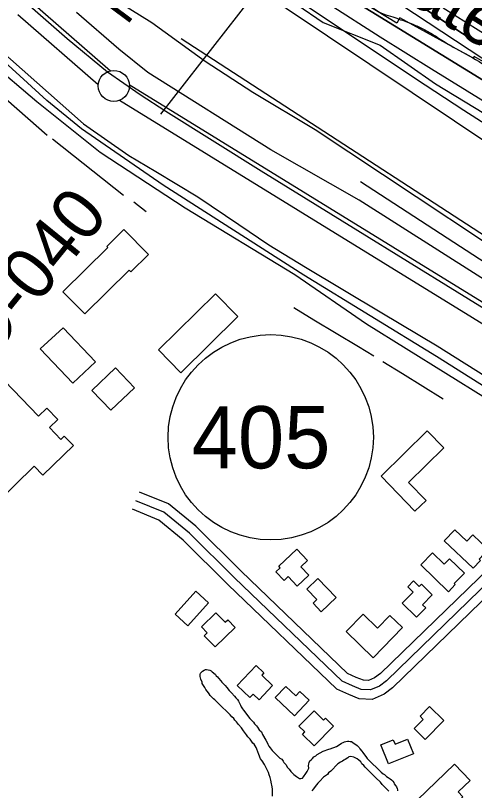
# Model space of a CAD drawing. Extents: x 3297772 to 3335630, y 634068 to 659439.
# Drawn here: x 3315700 to 3316438, y 646738 to 647984 of the extents above; entities that cross this region are included whole.
import ezdxf

# ---------------------------------------------------------------- set-up
doc = ezdxf.new("R2010")
doc.units = 0
for name, color, linetype in [('V-BLDG-OTLN', 7, 'Continuous'), ('V-FLOD-BASE', 7, 'Continuous'), ('V-LEVE-TOET', 7, 'Continuous'), ('V-RIVR-EDGE', 7, 'Continuous'), ('V-RIVR-IDEN', 7, 'Continuous'), ('V-RIVR-RANG', 7, 'Continuous'), ('V-RIVR-RANG-IDEN', 7, 'Continuous'), ('V-ROAD-CNTR', 7, 'Continuous'), ('V-ROAD-IDEN', 7, 'Continuous'), ('V-RRAP-RVMT', 7, 'Continuous'), ('V-SITE-VEGE', 7, 'Continuous'), ('V-SURV-LINE', 7, 'Continuous'), ('V-TOPO-DPTH', 7, 'Continuous'), ('V-TOPO-MAJR', 7, 'Continuous'), ('V-TOPO-MINR', 7, 'Continuous'), ('V-TOPO-SHOR', 7, 'Continuous'), ('V-TOPO-WATR', 7, 'Continuous')]:
    doc.layers.add(name, color=color, linetype=linetype)

msp = doc.modelspace()

# ---------------------------------------------------------------- linework, layer by layer
at = {"layer": 'V-BLDG-OTLN'}
for points in [[(3315776.6, 647539.9), (3315849, 647610.9), (3315847, 647612.9), (3315874.6, 647640), (3315914.2, 647599.7), (3315886.1, 647572.1), (3315883.4, 647574.8), (3315811.6, 647504.3)], [(3316058, 647500.1), (3315966.2, 647409.8), (3315930.1, 647446.5), (3316021.9, 647536.8)], [(3315777, 647481.8), (3315828.9, 647427.5), (3315792.8, 647393), (3315740.2, 647448)], [(3315655.4, 647424.9), (3315737.6, 647340), (3315751, 647352.8), (3315768.5, 647334.7), (3315754.9, 647321.5), (3315773.3, 647302.5), (3315778.9, 647308), (3315793.6, 647292.9), (3315744.3, 647245.3), (3315730.6, 647259.5), (3315667.5, 647198.5), (3315631.9, 647235.3), (3315627.3, 647230.9), (3315578.1, 647281.9), (3315583.6, 647287.2), (3315548, 647324)], [(3315823.1, 647381.4), (3315861.3, 647417.6), (3315891.7, 647385.6), (3315853.5, 647349.4)], [(3316288.3, 647243.7), (3316362.3, 647316.3), (3316389, 647289.1), (3316332.2, 647233.4), (3316360.6, 647204.5), (3316342.7, 647187)], [(3316436.5, 647095.5), (3316389.7, 647139.5), (3316406.7, 647157.5), (3316426.3, 647139), (3316435.8, 647149.1), (3316460.6, 647125.8), (3316445.9, 647110.2), (3316448.3, 647108)], [(3316152.6, 647126), (3316169.7, 647107.8), (3316159.3, 647098), (3316171.9, 647084.5), (3316153.1, 647066.9), (3316138.9, 647082), (3316132.2, 647075.8), (3316119.1, 647089.7), (3316126.2, 647096.4), (3316123.8, 647099)], [(3316396.5, 647057.8), (3316351.9, 647100.7), (3316370.8, 647120.3), (3316389.9, 647101.9), (3316398.4, 647110.7), (3316422.3, 647087.7), (3316406, 647070.8), (3316407.6, 647069.3)], [(3316186.5, 647079.1), (3316215.8, 647048.5), (3316191.9, 647025.6), (3316178.9, 647039.2), (3316185, 647045), (3316168.6, 647062)], [(3316322.2, 647039.2), (3316339.8, 647057), (3316331, 647065.6), (3316340.5, 647075.2), (3316349.4, 647066.4), (3316353, 647070.1), (3316370.6, 647052.7), (3316355, 647036.9), (3316360.2, 647031.8), (3316345.2, 647016.6)], [(3315957, 647021.8), (3315990.3, 647058.4), (3316010.9, 647039.7), (3315977.5, 647003.1)], [(3316053.4, 647000.4), (3316021.4, 646969), (3316003.8, 646987), (3316008.7, 646991.8), (3315999.6, 647001.1), (3316022.7, 647023.9), (3316037.7, 647008.6), (3316041.6, 647012.4)], [(3316322.5, 647000.1), (3316275.4, 646951.6), (3316232, 646993.8), (3316259.3, 647021.9), (3316282.5, 646999.3), (3316302.4, 647019.7)], [(3316056.8, 646907.2), (3316087.4, 646939), (3316099.8, 646927.1), (3316096.4, 646923.6), (3316113.8, 646906.8), (3316092.1, 646884.2), (3316082.7, 646893.3), (3316077.2, 646887.6)], [(3316149, 646858.4), (3316117.9, 646887.6), (3316134.9, 646905.6), (3316151.2, 646890.2), (3316157.8, 646897.1), (3316172.5, 646883.3)], [(3316389, 646850.6), (3316359.1, 646820.3), (3316341.5, 646837.7), (3316356.1, 646852.5), (3316350.9, 646857.6), (3316366.2, 646873.2)], [(3316211.8, 646841.8), (3316180.5, 646810), (3316161.8, 646828.4), (3316165.6, 646832.3), (3316156.2, 646841.5), (3316180.6, 646866.3), (3316195.9, 646851.2), (3316199, 646854.3)], [(3316340.2, 646797.3), (3316300.1, 646781.1), (3316287.7, 646811.7), (3316307.7, 646819.8), (3316310.7, 646812.4), (3316330.8, 646820.5)], [(3316347, 646723.2), (3316406.5, 646780.5), (3316431.4, 646754.5), (3316412.2, 646736), (3316419.9, 646728), (3316396, 646705.1), (3316378.2, 646723.7), (3316362.2, 646708.3), (3316359.6, 646711.1), (3316352.6, 646704.4), (3316344.2, 646713.1), (3316350.7, 646719.4)]]:
    msp.add_lwpolyline(points, close=True, dxfattribs=at)
at = {"layer": 'V-FLOD-BASE'}
for points in [[(3315848.4, 647893.2), (3315783.3, 647946.5), (3315636.4, 648075.3)], [(3319091.5, 646194.7), (3318836.5, 646282.1), (3318587.9, 646363.3), (3318361.4, 646441.5), (3318335.2, 646452.4), (3318287.7, 646473.4), (3318175.9, 646530.3), (3317895.2, 646676.8), (3317600.2, 646832), (3317333.8, 646972.3), (3317266.4, 647011.3), (3317197.4, 647051.9), (3316995, 647177.6), (3316771.3, 647315.1), (3316490.4, 647490.1), (3316250.8, 647637.7), (3316095.2, 647733.8), (3315942.1, 647829.9), (3315900.8, 647856.4), (3315848.4, 647893.2)]]:
    msp.add_lwpolyline(points, dxfattribs=at)
at = {"layer": 'V-LEVE-TOET'}
for points in [[(3317804.7, 646765.2), (3317715.1, 646817.5), (3317663.5, 646844), (3317457.4, 646953.9), (3317365.4, 647003.8), (3317245.6, 647072.5), (3317127.4, 647141.2), (3317025.8, 647204.4), (3316923.4, 647273.2), (3316787.8, 647356), (3316506.1, 647526.2), (3316253, 647687.2), (3316111, 647768.4), (3315913.4, 647892.6), (3315866.5, 647930.2), (3315798.2, 647988.9)], [(3315635.4, 647963.6), (3315809.5, 647810), (3315882.5, 647759.1), (3315926.2, 647733.4), (3315993.6, 647692.8), (3316059.5, 647648.2), (3316107.9, 647615.4), (3316166.6, 647579.4), (3316289.6, 647506), (3316378.5, 647453), (3316469.7, 647395.9)]]:
    msp.add_lwpolyline(points, dxfattribs=at)
at = {"layer": 'V-RIVR-EDGE'}
msp.add_spline([(3314762, 649274.1), (3314790.4, 649247.4), (3314813.8, 649224.7), (3314842.2, 649196.8), (3314862.2, 649176.3), (3314886.7, 649152.1), (3314900.2, 649138.2), (3314917.7, 649122.8), (3314932.6, 649107.7), (3314956.3, 649080.3), (3314980, 649058.3), (3315004.5, 649036.7), (3315016.5, 649023.5), (3315034, 649001.5), (3315053.7, 648981.3), (3315075.9, 648956.4), (3315089, 648943.6), (3315090.5, 648939.2), (3315095.2, 648931.5), (3315116, 648911.7), (3315165.6, 648868.8), (3315188.6, 648851.6), (3315212.7, 648837.3), (3315236.1, 648818.9), (3315259, 648798.8), (3315272.2, 648788.2), (3315289, 648777.9), (3315298.5, 648775.3), (3315308.3, 648771.2), (3315320.4, 648764.6), (3315332, 648756.2), (3315345.5, 648749.2), (3315366, 648738.6), (3315396.3, 648721.7), (3315420, 648711), (3315449.6, 648697.4), (3315476.3, 648687.1), (3315490.9, 648684.9), (3315496.7, 648684.1), (3315504, 648679.4), (3315514.6, 648672), (3315516.8, 648666.9), (3315520.8, 648653.4), (3315527, 648639.8), (3315536.8, 648627), (3315543, 648621.5), (3315546.6, 648621.1), (3315552.5, 648618.6), (3315560.1, 648612.7), (3315568.5, 648604.6), (3315578, 648595.8), (3315593, 648584.8), (3315611.6, 648575.7), (3315624.4, 648570.1), (3315635, 648566.8), (3315640.8, 648563.5), (3315648.5, 648562.4), (3315656.2, 648563.1), (3315662.4, 648563.8), (3315671.1, 648560.9), (3315676.3, 648556.1), (3315679.2, 648552.8), (3315684.3, 648552.1), (3315687.9, 648551), (3315695.9, 648534.9), (3315725.4, 648474.9), (3315731.9, 648461.3), (3315736.7, 648455.8), (3315746.5, 648446.7), (3315756.7, 648438.2), (3315765.5, 648425.8), (3315772.8, 648408.9), (3315789.5, 648388.1), (3315803.7, 648364.6), (3315814.3, 648346.7), (3315830, 648328.4), (3315850.7, 648307.5), (3315869.7, 648285.5), (3315901.8, 648253.6), (3315937.5, 648219.5), (3315960.5, 648195.4), (3315980.9, 648175.6), (3315989.3, 648173.4), (3316000.6, 648165.3), (3316008.7, 648158.3), (3316031.6, 648140.7), (3316054.6, 648124.2), (3316085.3, 648105.5), (3316118.5, 648083.1), (3316140, 648068.8), (3316157.2, 648061.8), (3316170.3, 648056.7), (3316187.1, 648044.9), (3316195.5, 648041.2), (3316205.4, 648037.9), (3316215.2, 648033.2), (3316238.6, 648020.7), (3316243.7, 648016.6), (3316255, 648007.5), (3316268.9, 648000.1), (3316287.9, 647988.4), (3316303.6, 647982.9), (3316316.7, 647978.4), (3316339.4, 647970), (3316356.2, 647962.3), (3316375.5, 647951.2), (3316396.3, 647938), (3316428.4, 647920.4), (3316474.1, 647891.4), (3316489.4, 647882.2), (3316507.7, 647873.4), (3316517.5, 647867.9), (3316538, 647856.9), (3316563.5, 647842.9), (3316578.8, 647832.3), (3316609.5, 647815), (3316632.9, 647802.2), (3316646.7, 647790.8), (3316669.3, 647772.5), (3316682.1, 647762.2), (3316696.3, 647755.2), (3316758.8, 647713.8), (3316797.8, 647691), (3316819.7, 647676.7), (3316836.9, 647665.7), (3316865, 647650.6), (3316895.6, 647634.1), (3316912.4, 647623.1), (3316940.9, 647606.6), (3316996.7, 647574.7), (3317044.6, 647546.8), (3317079.2, 647525.1), (3317111.4, 647506.4), (3317148.2, 647484.7), (3317188.4, 647460.9), (3317213.9, 647442.2), (3317231.4, 647430.4), (3317255.2, 647416.8), (3317274.1, 647402.2), (3317293.1, 647391.1), (3317310.3, 647384.5), (3317333.7, 647373.5), (3317372.7, 647350.4), (3317404.1, 647330.9), (3317491, 647282.8), (3317527.8, 647261.5), (3317547.2, 647249.8), (3317572.4, 647235.8), (3317600.9, 647222.6), (3317629, 647207.9), (3317656.7, 647189.9), (3317738.1, 647140.4), (3317755.3, 647133.4), (3317770.2, 647129.3), (3317784.9, 647122.7), (3317817, 647104.7), (3317840.7, 647094.8), (3317860.1, 647086.3), (3317887.4, 647070.9), (3317915.2, 647055.5), (3317952.1, 647039.7), (3317972.9, 647031.6), (3318008.3, 647014.3), (3318036.8, 647000.4), (3318074.4, 646981.6), (3318112.3, 646961.1), (3318142.6, 646943.4), (3318179.2, 646929.1), (3318205.1, 646919.9), (3318226.3, 646909.6), (3318257.7, 646892.3), (3318275.6, 646883.5), (3318288.3, 646879.5), (3318295.7, 646878.7), (3318317.2, 646868.8), (3318334.3, 646857.1), (3318347.8, 646845.7), (3318357.3, 646839.5), (3318416.5, 646806.4), (3318459.2, 646781.4), (3318477.1, 646771.9), (3318503, 646757.2), (3318530, 646743.3), (3318562.1, 646728.6), (3318605.9, 646708.7), (3318643.9, 646694.4), (3318672.8, 646684.1), (3318690, 646679.6), (3318709, 646676.3), (3318727.2, 646668.6), (3318755, 646656.8), (3318823.6, 646624.5), (3318845.9, 646613.1), (3318855.7, 646607.9), (3318871.1, 646596.6), (3318891.9, 646586.3), (3318910.5, 646578.6), (3318938.6, 646566.8), (3318967.1, 646557.6), (3318997.8, 646547.6), (3319022.3, 646539.2), (3319054.4, 646528.1), (3319074.8, 646519.7), (3319089.5, 646516.3), (3319112.5, 646508.2), (3319131.8, 646500.1), (3319166.9, 646486.5), (3319188.4, 646478.8), (3319196.5, 646478.4), (3319208.5, 646474.7), (3319216.2, 646471.4), (3319227.9, 646467), (3319244, 646462.2), (3319256.7, 646456.3), (3319262.2, 646449.7), (3319272.4, 646444.6), (3319289.2, 646438.3), (3319307.1, 646430.3), (3319322.1, 646420.7), (3319337.4, 646409), (3319358.2, 646395), (3319379, 646382.6), (3319389.6, 646380), (3319400.6, 646376.3), (3319407.5, 646370.4), (3319419.9, 646362.7), (3319436.3, 646355), (3319463.4, 646344), (3319503.5, 646327.8), (3319544.4, 646316.7), (3319579.5, 646307.1), (3319606.2, 646299.4), (3319635, 646290.9), (3319681.4, 646280.9), (3319730.8, 646269.5), (3319772.8, 646260.6), (3319801.3, 646254.7), (3319808.9, 646254.6), (3319821.7, 646251.3), (3319836.3, 646248), (3319851, 646245.8), (3319868.1, 646245.4), (3319890.8, 646242.4), (3319906.9, 646238), (3319922.2, 646232.1), (3319931, 646230.9), (3319937.9, 646232), (3319943.8, 646231.3), (3319960.6, 646225), (3319978.8, 646220.6), (3319994.5, 646217.6), (3320020.1, 646210.6), (3320049.7, 646202.5), (3320078.2, 646196.6), (3320106.7, 646192.1), (3320126.8, 646188.1), (3320144.3, 646184), (3320163, 646178.1), (3320179.8, 646173.7), (3320196.6, 646173.3), (3320205.4, 646171.4), (3320223.3, 646166.6), (3320274.8, 646148.9), (3320298.9, 646141.2), (3320341.6, 646127.2), (3320376.3, 646115.8), (3320397.5, 646108.1), (3320422.7, 646098.5), (3320445, 646088.6), (3320487.3, 646068.4), (3320514, 646053.7), (3320559.9, 646025.8), (3320596.1, 646001.2), (3320629.6, 645979.6), (3320649.7, 645963.8), (3320673.1, 645949.8), (3320682.9, 645941.8), (3320711, 645921.2)], degree=3, dxfattribs=at)
at = {"layer": 'V-RIVR-RANG'}
msp.add_line((3315934, 647825.5), (3316603.6, 648684.3), dxfattribs=at)
at = {"layer": 'V-ROAD-CNTR'}
for points in [[(3315544.8, 648003.3), (3315608.3, 647953), (3315734.9, 647845.9), (3315836.4, 647764.3), (3315973.1, 647675), (3316149.8, 647567.5), (3316264.9, 647488.5), (3316456.1, 647369.2), (3316596.9, 647283), (3316686.8, 647228.4), (3316782, 647170.4), (3317011.4, 647023.7)], [(3316636.6, 647258.9), (3316597.5, 647206.4), (3316296.9, 646914.7), (3316285.5, 646906.1), (3316271, 646899.8), (3316256.4, 646900.4), (3316242.2, 646906.3), (3316225.5, 646913.8), (3316052.5, 647079.8), (3315980.1, 647151.9), (3315938.8, 647185.9), (3315894, 647204.1)], [(3316624.6, 647267.8), (3316586.2, 647216.4), (3316287.2, 646926.1), (3316277.9, 646919.2), (3316268.2, 646915), (3316259.7, 646915.3), (3316248.1, 646920.1), (3316234.1, 646926.5), (3316063, 647090.6), (3315990.2, 647163.1), (3315946.6, 647199), (3315899.7, 647218)], [(3316648.7, 647249.9), (3316608.9, 647196.5), (3316306.7, 646903.2), (3316293.1, 646893.1), (3316273.8, 646884.7), (3316253.1, 646885.6), (3316236.2, 646892.6), (3316217, 646901.2), (3316042, 647069.1), (3315970.1, 647140.8), (3315931.1, 647172.9), (3315888.4, 647190.2)]]:
    msp.add_lwpolyline(points, dxfattribs=at)
at = {"layer": 'V-ROAD-IDEN'}
msp.add_circle((3316110.8, 647306), 165, dxfattribs=at)
at = {"layer": 'V-RRAP-RVMT'}
for p, q in [((3316313.4, 647971.8), (3316196.9, 648043.2)), ((3316318.6, 647980.2), (3316313.4, 647971.8)), ((3316436.2, 647915.5), (3316318.6, 647980.2)), ((3316437.9, 647918.3), (3316436.2, 647915.5)), ((3316662.3, 647789.2), (3316437.9, 647918.3))]:
    msp.add_line(p, q, dxfattribs=at)
at = {"layer": 'V-SITE-VEGE'}
for points in [[(3316613.5, 647514.3), (3316182, 647800.5), (3316081.9, 647860.2), (3316005.6, 647910.3), (3315919.8, 647972.3), (3315793.4, 648051), (3315743.4, 648122.5), (3315619.4, 648227.5), (3315524.1, 648311), (3315507.4, 648346.7), (3315509.7, 648358.7), (3315516.9, 648370.6), (3315519.3, 648370.6), (3315533.6, 648375.4), (3315559.8, 648373), (3315586, 648363.4), (3315602.7, 648358.7), (3315619.4, 648387.3), (3315658.6, 648391.5), (3315664.2, 648387.3), (3315677.8, 648384.5)], [(3316068, 648060.1), (3316195.1, 647973.1), (3316287, 647936.3), (3316375.7, 647874.4), (3316516.1, 647789.1), (3316658.3, 647687.1), (3316815.4, 647610.2), (3317021.1, 647496.4), (3317174.9, 647389.4), (3317206.7, 647379.3), (3317253.5, 647382.7), (3317293.7, 647379.3), (3317363.9, 647345.9), (3317394, 647324.1), (3317486, 647260.6), (3317584.6, 647205.4), (3317688.3, 647150.2), (3317818.7, 647081.6)], [(3316012, 646893.7), (3316010.5, 646895.2), (3316006.4, 646900.8), (3316004.9, 646903.8), (3316000.8, 646910.4), (3316000.7, 646912.4), (3315998.2, 646917.4), (3315997.1, 646921.5), (3315997.1, 646924.5), (3315998.1, 646926.6), (3315999.6, 646928.6), (3316001.1, 646930.2), (3316003.7, 646931.7), (3316005.7, 646932.7), (3316007.7, 646932.7), (3316012.8, 646931.8), (3316014.8, 646930.8), (3316016.4, 646929.2), (3316018.9, 646927.2), (3316022, 646924.7), (3316023, 646922.7), (3316025.1, 646920.7), (3316026.6, 646918.7), (3316030.7, 646914.6), (3316032.2, 646912.6), (3316035.3, 646909.1), (3316037.3, 646907.1), (3316040.4, 646903.5), (3316044, 646899), (3316047.6, 646895), (3316052.7, 646889.9), (3316054.7, 646887.4), (3316057.3, 646884.4), (3316058.8, 646881.8), (3316060.4, 646878.8), (3316062.4, 646875.3), (3316063.5, 646872.7), (3316065.5, 646869.7), (3316067.1, 646867.2), (3316072.2, 646860.1), (3316075.2, 646856.6), (3316077.3, 646854), (3316079.3, 646852), (3316081.4, 646849.5), (3316082.9, 646848), (3316084.5, 646845.5), (3316088, 646841.9), (3316089.6, 646839.9), (3316092.1, 646835.9), (3316095.7, 646832.4), (3316097.8, 646828.3), (3316102.9, 646819.2), (3316105, 646815.2), (3316106, 646812.6), (3316107.6, 646809.6), (3316110.1, 646806.6), (3316113.2, 646802.5), (3316125.5, 646790.4), (3316128.5, 646788.4), (3316130.6, 646785.4), (3316131.6, 646783.4), (3316135.2, 646779.8), (3316137.7, 646775.3), (3316140.3, 646772.3), (3316142.9, 646768.7), (3316148, 646763.7), (3316152.1, 646760.7), (3316157.2, 646757.7), (3316159.2, 646757.2), (3316161.7, 646758.2), (3316163.7, 646760.2), (3316167.3, 646765.3), (3316169.3, 646768.9), (3316171.8, 646774), (3316171.7, 646777.6), (3316172.2, 646781.1), (3316172.7, 646783.2), (3316173.7, 646785.7), (3316175.7, 646787.7), (3316178.2, 646789.8), (3316180.3, 646792.3), (3316183.3, 646793.9), (3316185.3, 646795.9), (3316194.9, 646801.6), (3316204, 646804.7), (3316206.1, 646805.2), (3316216.7, 646808.8)], [(3316113.7, 646728.9), (3316113.6, 646741.1), (3316112.6, 646746.7), (3316112, 646748.7), (3316111, 646754.8), (3316109.9, 646758.9), (3316108.4, 646763.4), (3316107.3, 646767), (3316104.8, 646771.5), (3316103.2, 646774.5), (3316100.7, 646780.1), (3316097.1, 646785.7), (3316094.5, 646789.2), (3316091.9, 646795.8), (3316088.3, 646804.4), (3316087.3, 646807.4), (3316084.2, 646812.5), (3316082.1, 646814.5), (3316079.6, 646817.5), (3316077.5, 646820.6), (3316073.9, 646824.6), (3316071.9, 646827.6), (3316066.8, 646834.2), (3316063.7, 646838.7), (3316059.1, 646844.3), (3316055.5, 646848.8), (3316052.9, 646851.3), (3316051.4, 646853.9), (3316048.3, 646856.4), (3316045.8, 646859.9), (3316038.6, 646867), (3316034, 646871), (3316031.5, 646873), (3316022.3, 646882.1), (3316020.7, 646884.1), (3316018.7, 646885.6), (3316013.6, 646890.7), (3316012, 646893.7)], [(3316216.7, 646808.8), (3316220.7, 646811.4), (3316224.8, 646814.5), (3316227.3, 646815.5), (3316229.3, 646816.5), (3316231.4, 646817.1), (3316234.4, 646817.6), (3316236.4, 646817.6), (3316238.5, 646817.1), (3316240.5, 646817.1), (3316243, 646815.6), (3316249.7, 646810.6), (3316253.2, 646807.1), (3316254.3, 646805), (3316257.3, 646801.5), (3316258.9, 646799), (3316261.5, 646795.5), (3316263.5, 646792.9), (3316266.1, 646789.4), (3316268.6, 646786.9), (3316286.5, 646769.2), (3316288.5, 646767.7), (3316291.6, 646764.7), (3316293.7, 646763.7), (3316297.2, 646760.7), (3316299.8, 646759.2), (3316302.8, 646756.7), (3316304.9, 646755.2), (3316306.9, 646753.1), (3316308.5, 646751.1), (3316309.5, 646749.1), (3316311.5, 646746.1), (3316313.1, 646744), (3316314.1, 646741.5), (3316314.6, 646739.5), (3316314.6, 646737.5)], [(3316300.9, 646736.9), (3316295.8, 646741.9), (3316289.7, 646747.9), (3316287.1, 646751.5), (3316280, 646758.5), (3316274.4, 646764.1), (3316262.6, 646775.7), (3316260.6, 646778.2), (3316257.5, 646781.2), (3316255.4, 646784.2), (3316252.4, 646786.8), (3316249.8, 646789.3), (3316246.8, 646790.8), (3316244.2, 646791.8), (3316239.6, 646792.8), (3316236.6, 646792.2), (3316234.6, 646790.7), (3316230.5, 646788.1), (3316228.5, 646787.1), (3316226, 646785.1), (3316223, 646783.5), (3316218.9, 646780.9), (3316207.3, 646769.2), (3316203.8, 646766.6), (3316201.8, 646764.1), (3316198.7, 646762), (3316195.7, 646759.5), (3316189.7, 646753.3), (3316186.7, 646749.8), (3316182.1, 646744.6), (3316179.6, 646740.6), (3316177.1, 646737.5)]]:
    msp.add_lwpolyline(points, dxfattribs=at)
at = {"layer": 'V-SURV-LINE'}
for points in [[(3315723.5, 648008), (3315853.2, 647895.3)], [(3315833.5, 647872.7), (3315703.9, 647985.4)], [(3315883.4, 647873.2), (3317305.9, 646997.4)], [(3317290.2, 646971.8), (3315867.6, 647847.6)]]:
    msp.add_lwpolyline(points, dxfattribs=at)
msp.add_circle((3315858.5, 647870.9), 25, dxfattribs=at)
at = {"layer": 'V-TOPO-DPTH'}
for points in [[(3316447.2, 647937.1), (3316379, 647981.4), (3316054.5, 648194.7)], [(3316054.5, 648194.7), (3316379, 647981.4), (3316447.2, 647937.1)], [(3317781.5, 647112.6), (3317721.4, 647145.6), (3317661.5, 647178.6), (3317376.8, 647336), (3317347.1, 647352.5), (3317317.6, 647369.1), (3317288.1, 647385.8), (3317258.7, 647402.7), (3316840.1, 647643.9), (3316828.2, 647650.8), (3316816.3, 647657.7), (3316804.5, 647664.7), (3316792.7, 647671.7), (3316771, 647684.6), (3316770, 647685.1), (3316767.1, 647686.9), (3316159.9, 648060)]]:
    msp.add_lwpolyline(points, dxfattribs=at)
at = {"layer": 'V-TOPO-MAJR'}
msp.add_lwpolyline([(3315999.4, 648087.6), (3316676.7, 647633.4)], dxfattribs=at)
at = {"layer": 'V-TOPO-MINR'}
for points in [[(3316058, 648174.7), (3316582.2, 647829)], [(3315994.5, 648116.1), (3316359.2, 647872.7), (3316421.3, 647831.9), (3316483.8, 647791.5)], [(3316159.9, 648060), (3316767.1, 647686.9), (3316770, 647685.1), (3316771, 647684.6), (3316792.7, 647671.7), (3316804.5, 647664.7), (3316816.3, 647657.7), (3316828.2, 647650.8), (3316840.1, 647643.9), (3317258.7, 647402.7), (3317288.1, 647385.8), (3317317.6, 647369.1), (3317347.1, 647352.5), (3317376.8, 647336), (3317661.5, 647178.6), (3317721.4, 647145.6), (3317781.5, 647112.6)], [(3316204.7, 648002.4), (3316286.6, 647949.7), (3316369.1, 647898.1), (3316452.1, 647847.2), (3316730.9, 647678.4), (3316743, 647671.2), (3316755.2, 647663.9), (3316767.4, 647656.8), (3316779.7, 647649.8), (3317094.9, 647469.9), (3317129.9, 647450), (3317165, 647430.1), (3317200.2, 647410.4), (3317235.4, 647390.7), (3317270.6, 647371.2), (3317305.9, 647351.6), (3317341.2, 647332.2), (3317376.6, 647312.8), (3317837.4, 647060.4)], [(3316387.9, 647996.2), (3316482, 647937.5), (3316576.5, 647879.5), (3316750.1, 647774.2), (3316777.2, 647757.7), (3316804.3, 647741.2), (3316831.4, 647724.6), (3316858.5, 647708.1), (3317165.9, 647519.8), (3317195.9, 647501.6), (3317225.8, 647483.5), (3317255.9, 647465.5), (3317286, 647447.6), (3317332.8, 647420.1), (3317339.6, 647416.1), (3317346.4, 647412.1), (3317353.3, 647408.3), (3317360.2, 647404.4), (3317399.2, 647383), (3317425.7, 647368.6), (3317452.3, 647354.2), (3317478.9, 647340), (3317505.5, 647325.9), (3317961.4, 647086.3)], [(3315966.6, 647947.2), (3316635.3, 647512.8), (3316643.8, 647507.3), (3316652.2, 647501.9), (3316660.7, 647496.4), (3316669.1, 647490.9), (3317083.2, 647222.8)], [(3316255.1, 647717.1), (3316586, 647502.1), (3316609.5, 647486.9), (3316633, 647471.6), (3316656.5, 647456.4), (3316680, 647441.2), (3316870.6, 647317.8)]]:
    msp.add_lwpolyline(points, dxfattribs=at)
at = {"layer": 'V-TOPO-SHOR'}
for p, q in [((3315751.2, 647791.4), (3315639.4, 647889.1)), ((3315873.9, 647694.8), (3315759.9, 647785.1)), ((3315890.6, 647684.6), (3315910.5, 647668.9))]:
    msp.add_line(p, q, dxfattribs=at)
for points in [[(3317335.4, 646851.8), (3317164.3, 646953.6), (3316981.3, 647065.6), (3316776.8, 647186.2), (3316588.2, 647302.9), (3316377.2, 647436.1), (3316164, 647566.9), (3315937.9, 647711.1), (3315806.5, 647802.1), (3315750.8, 647847.7), (3315651.1, 647938.1)], [(3316147.7, 647514.5), (3316180.3, 647494.9), (3316251.9, 647451.9), (3316276.6, 647437)], [(3316290.9, 647427.6), (3316322.8, 647408.8), (3316388, 647368)]]:
    msp.add_lwpolyline(points, dxfattribs=at)
at = {"layer": 'V-TOPO-WATR'}
msp.add_lwpolyline([(3316054.5, 648194.7), (3316379, 647981.4), (3316447.2, 647937.1)], dxfattribs=at)

# ---------------------------------------------------------------- texts
at = {"layer": 'V-RIVR-IDEN'}
msp.add_text('Water ', height=83, rotation=328.1234, dxfattribs=at).set_placement((3316239.4, 648063.1))
at = {"layer": 'V-RIVR-RANG'}
msp.add_text('29.2', height=67, rotation=323.4483, dxfattribs=at).set_placement((3315747.4, 648073.9))
at = {"layer": 'V-RIVR-RANG-IDEN'}
msp.add_text('D-040', height=83, rotation=50.9402, dxfattribs=at).set_placement((3315661.5, 647428.2))
at = {"layer": 'V-ROAD-IDEN'}
msp.add_text('405', height=100, rotation=0.0735, dxfattribs=at).set_placement((3315983.7, 647255.9))

doc.saveas('drawing.dxf')
